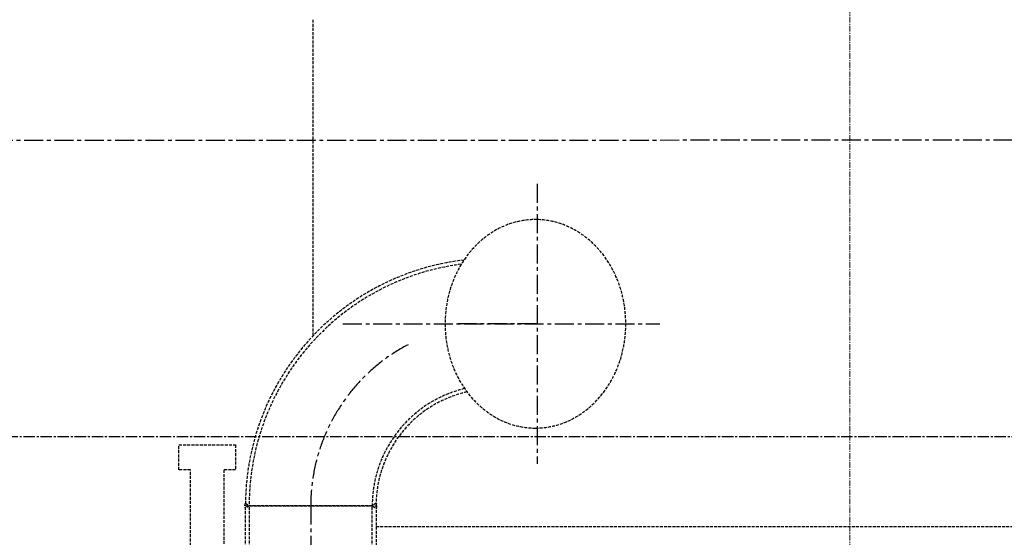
# Model space of a CAD drawing. Header units: millimetres. Extents: x -50096 to 615650, y 194565 to 243945.
# Tile 296 of 354: x 254576 to 256228, y 222295 to 223163. Entities that reach past the tile are written whole.
import ezdxf

# ---------------------------------------------------------------- set-up
doc = ezdxf.new("R2010")
doc.units = ezdxf.units.MM
for name, pattern in [('CENTER2', [28.575, 19.05, -3.175, 3.175, -3.175]), ('ГТО-1 Пунктир', [7, 5, -2]), ('осевая', [50.8, 31.75, -6.35, 6.35, -6.35])]:
    doc.linetypes.add(name, pattern=pattern)
for name, color, linetype, lineweight in [('ГТО-2_Осевая', 7, 'осевая', 25), ('ГТО-2_Размеры_035', 2, 'Continuous', 35), ('ОГОС_Пунктир_025', 151, 'ГТО-1 Пунктир', 25), ('ОГСО_Оси_025', 7, 'осевая', 25), ('ОЗиМ_ось', 6, 'осевая', 25)]:
    doc.layers.add(name, color=color, linetype=linetype, lineweight=lineweight)
doc.layers.add('ГТО-2_Штриховка_018', color=7, linetype='Continuous', lineweight=18, true_color=0x6b6b6b)
doc.layers.add('ОЗиМ Оси', color=4, linetype='CENTER2')

# ---------------------------------------------------------------- blocks, each defined once
blk = doc.blocks.new('ОГСО_Затвор_План')
at = {"layer": 'ОГОС_Пунктир_025'}
for p, q in [((-1013.7, 689.4), (-1007.4, 685)), ((-1013.7, 278.6), (-1013.7, 685)), ((-1013.7, 685), (-794.6, 685)), ((-1007.4, 685), (-1013.7, 680.6)), ((-1007.4, 278.6), (-1007, 685)), ((-800.9, 685), (-1007.4, 685)), ((-794.6, 689.4), (-800.9, 685)), ((-800.9, 278.6), (-800.9, 685)), ((-800.9, 685), (-794.6, 680.6)), ((-794.6, 685), (-794.6, 278.6)), ((-794.6, 650), (949.7, 650))]:
    blk.add_line(p, q, dxfattribs=at)
blk.add_lwpolyline([(-1030.3, 787), (-1030.3, 745), (-1049.8, 745), (-1049.8, 548), (-1052.8, 545), (-1102.8, 545), (-1105.8, 548), (-1105.8, 745), (-1125.3, 745), (-1125.3, 787)], close=True, dxfattribs=at)
for centre, radius, start, end in [((-599.2, 685), 414.6, 96.6709, 180), ((-599.2, 685), 408.3, 97.3931, 180), ((-599.2, 685), 201.8, 103.4112, 180), ((-599.2, 685), 195.5, 102.6522, 180), ((-1007.5, 685), 7.61, 144.5118, 215.185), ((-801.1, 685.1), 7.86, 325.3975, 33.9481)]:
    blk.add_arc(centre, radius, start, end, dxfattribs=at)
at = {"layer": 'ОГОС_Пунктир_025', "extrusion": (0, 0, -1)}
blk.add_ellipse((-527.3, 990), major_axis=(0, -174.8), ratio=0.867023, dxfattribs=at)
at = {"layer": 'ОГСО_Оси_025'}
for p, q in [((-524.3, 1224.7), (-524.3, 755.3)), ((-850.1, 990), (-318.5, 990)), ((-524.3, 990), (-662.8, 990)), ((-904.2, 685), (-904.2, -995))]:
    blk.add_line(p, q, dxfattribs=at)
blk.add_arc((-599.2, 685), 305, 117.7172, 180, dxfattribs=at)
blk = doc.blocks.new('A$C1AA538EC')
at = {"layer": 'ОГОС_Пунктир_025'}
blk.add_line((-900, -10129.9), (-900, -9600.1), dxfattribs=at)
at = {"layer": 'ОЗиМ_ось', "lineweight": 20, "ltscale": 0.3}
blk.add_line((0, -13140.6), (0, -8299.9), dxfattribs=at)
at = {"layer": 'ГТО-2_Размеры_035', "rotation": 0.0001303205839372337}
blk.add_blockref('ОГСО_Затвор_План', (0, -11100.1), dxfattribs=at)

msp = doc.modelspace()

# ---------------------------------------------------------------- hatches: boundary and pattern name
at = {"layer": 'ГТО-2_Штриховка_018'}
h = msp.add_hatch(dxfattribs=at)
h.set_pattern_fill('ANSI35', color=256, scale=100)
h.set_pattern_definition([(45, (-115466.6, -494469.8), (-449.0128, 449.0128), []), (45, (-115017.6, -494469.8), (-449.0128, 449.0128), [793.75, -158.75, 0, -158.75])])
h.paths.add_polyline_path([(243988.4, 233562.9), (247488.4, 233562.9), (247488.4, 236562.9), (227633.4, 236562.9), (227633.4, 228037.9), (232688.4, 228037.9), (232688.4, 229062.9), (243988.4, 229062.9)])
edge = h.paths.add_edge_path(flags=16)
edge.add_arc((234968.4, 232762.8), 1700, 0, 360)
edge = h.paths.add_edge_path(flags=16)
edge.add_arc((255968.4, 232762.8), 1700, 0, 360)
h.paths.add_polyline_path([(264438.4, 224462.9), (264438.4, 224822.9), (265938.4, 224822.9), (265938.4, 224462.9), (276518.4, 224462.9), (276518.4, 221662.7), (278018.4, 221662.7), (278018.4, 225962.9), (263788.4, 225962.9), (263788.4, 236562.9), (247488.4, 236562.9), (247488.4, 233562.9), (250988.4, 233562.9), (250988.4, 229062.9), (262288.4, 229062.9), (262288.4, 226212.9), (247488.4, 226212.9), (247488.4, 224462.9), (252623.4, 224462.9), (252623.4, 224822.9), (254123.4, 224822.9), (254123.4, 224462.9), (258378.4, 224462.9), (258378.4, 224822.9), (259878.4, 224822.9), (259878.4, 224462.9)])

# ---------------------------------------------------------------- linework, layer by layer
at = {"layer": 'ГТО-2_Осевая', "color": 1}
msp.add_lwpolyline([(273718.5, 212462.9), (228218.4, 212464), (228218.4, 222958), (273718.5, 222962.9)], close=True, dxfattribs=at)
at = {"layer": 'ОЗиМ Оси'}
msp.add_line((276318.5, 222462.9), (229518.5, 222462.9), dxfattribs=at)

# ---------------------------------------------------------------- block references
at = {"layer": 'ГТО-2_Размеры_035'}
msp.add_blockref('A$C1AA538EC', (255968.4, 232762.8), dxfattribs=at)

doc.saveas('drawing.dxf')
